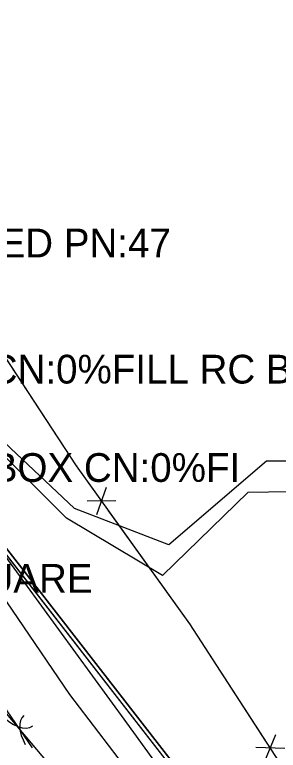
# Model space of a CAD drawing. Extents: x 954793 to 988390, y 1867850 to 1924428.
# Drawn here: x 960388.4 to 960434.1, y 1909669.6 to 1909797.5 of the extents above; entities that cross this region are included whole.
import ezdxf

# ---------------------------------------------------------------- set-up
doc = ezdxf.new("R2010")
doc.units = 0
for name, color, linetype in [('S_CROSS_DRAIN_ANNOT', 7, 'Continuous'), ('S_DITCHLINE', 7, 'Continuous'), ('S_FENCE', 7, 'Continuous'), ('S_MSC_PT_SYM', 7, 'Continuous'), ('S_PRIMARY_CTL_ANNOT', 7, 'Continuous'), ('S_SHOULDER', 7, 'Continuous'), ('S_TREE', 7, 'Continuous'), ('S_UNDERGROUND_CABLE', 7, 'Continuous')]:
    doc.layers.add(name, color=color, linetype=linetype)

msp = doc.modelspace()

# ---------------------------------------------------------------- linework, layer by layer
at = {"layer": 'S_DITCHLINE'}
for points in [[(960528.99, 1909717.34), (960513.76, 1909717.99), (960498.53, 1909718.65), (960483.3, 1909719.3), (960468.07, 1909719.96), (960450.05, 1909719.93), (960432.04, 1909719.89), (960415.12, 1909705.35), (960398.74, 1909711.65), (960387.65, 1909722.17), (960376.56, 1909732.7), (960374.77, 1909754.68), (960353.49, 1909747.77), (960349.49, 1909743.29)], [(960529.77, 1909715.81), (960513.56, 1909715.62), (960497.35, 1909715.42), (960481.14, 1909715.23), (960464.93, 1909715.03), (960446.88, 1909714.74), (960428.82, 1909714.44), (960414.01, 1909700.03), (960397.33, 1909709.98), (960385.93, 1909721.47), (960374.53, 1909732.97), (960374.5, 1909750.7), (960357.07, 1909741.8), (960350.51, 1909740.91)], [(960434.31, 1909637.94), (960425.48, 1909650.1), (960416.64, 1909662.26), (960407.81, 1909674.42), (960398.97, 1909686.58), (960390.14, 1909698.73), (960381.3, 1909710.89), (960372.47, 1909723.05), (960363.64, 1909735.21)], [(960443.86, 1909614.5), (960431.49, 1909635.4), (960423.11, 1909646.38), (960414.72, 1909657.37), (960406.34, 1909668.35), (960397.96, 1909679.33), (960388.95, 1909692.53), (960379.95, 1909705.74), (960370.94, 1909718.95), (960361.94, 1909732.15)]]:
    msp.add_lwpolyline(points, dxfattribs=at)
at = {"layer": 'S_FENCE'}
for p, q in [((960399.08, 1909719.1), (960366.42, 1909769.03)), ((960418.73, 1909691.65), (960399.08, 1909719.1)), ((960402.61, 1909710.64), (960404.27, 1909715.36)), ((960405.94, 1909713.02), (960400.94, 1909712.97)), ((960447, 1909648.02), (960418.73, 1909691.65)), ((960431.78, 1909667.74), (960433.66, 1909672.38)), ((960435.22, 1909669.97), (960430.22, 1909670.15))]:
    msp.add_line(p, q, dxfattribs=at)
for points in [[(960627.37, 1909374.33), (960609.75, 1909401.94), (960592.26, 1909430.17), (960552.32, 1909492.47), (960514.69, 1909546.2), (960473.91, 1909604.98), (960447, 1909648.02), (960418.73, 1909691.65), (960399.08, 1909719.1), (960366.42, 1909769.03), (960346.72, 1909796.66), (960313.83, 1909845.42), (960272.26, 1909908.28), (960245.16, 1909970.54), (960220.6, 1910044.94), (960203.13, 1910102.07), (960181.72, 1910168.96)], [(960627.37, 1909374.33), (960609.75, 1909401.94), (960592.26, 1909430.17), (960552.32, 1909492.47), (960514.69, 1909546.2), (960473.91, 1909604.98), (960447, 1909648.02), (960418.73, 1909691.65), (960399.08, 1909719.1), (960366.42, 1909769.03), (960346.72, 1909796.66), (960313.83, 1909845.42), (960272.26, 1909908.28), (960245.16, 1909970.54), (960220.6, 1910044.94), (960203.13, 1910102.07), (960181.72, 1910168.96)], [(960399.08, 1909719.1), (960385.8, 1909739.4)], [(960402.61, 1909714.17), (960399.08, 1909719.1)], [(960418.73, 1909691.65), (960404.61, 1909711.37)], [(960431.94, 1909671.26), (960418.75, 1909691.62)]]:
    msp.add_lwpolyline(points, dxfattribs=at)
at = {"layer": 'S_MSC_PT_SYM'}
for points in [[(960399.08, 1909719.1), (960399.08, 1909719.15), (960399.08, 1909719.1), (960399.03, 1909719.1), (960399.08, 1909719.1), (960399.08, 1909719.05), (960399.08, 1909719.1), (960399.13, 1909719.1)], [(960418.73, 1909691.65), (960418.73, 1909691.7), (960418.73, 1909691.65), (960418.68, 1909691.65), (960418.73, 1909691.65), (960418.73, 1909691.6), (960418.73, 1909691.65), (960418.78, 1909691.65)]]:
    msp.add_lwpolyline(points, dxfattribs=at)
for points in [[(960399.08, 1909719.1), (960399.03, 1909719.07), (960399.08, 1909719.1), (960399.1, 1909719.06), (960399.08, 1909719.1), (960399.12, 1909719.13), (960399.08, 1909719.1), (960399.05, 1909719.14)], [(960399.08, 1909719.1), (960399.03, 1909719.07), (960399.08, 1909719.1), (960399.1, 1909719.06), (960399.08, 1909719.1), (960399.12, 1909719.13), (960399.08, 1909719.1), (960399.05, 1909719.14)], [(960418.73, 1909691.65), (960418.69, 1909691.62), (960418.73, 1909691.65), (960418.76, 1909691.61), (960418.73, 1909691.65), (960418.77, 1909691.68), (960418.73, 1909691.65), (960418.7, 1909691.69)], [(960418.73, 1909691.65), (960418.69, 1909691.62), (960418.73, 1909691.65), (960418.76, 1909691.61), (960418.73, 1909691.65), (960418.77, 1909691.68), (960418.73, 1909691.65), (960418.7, 1909691.69)]]:
    msp.add_lwpolyline(points, close=True, dxfattribs=at)
at = {"layer": 'S_SHOULDER'}
msp.add_lwpolyline([(960391.44, 1909670.08), (960385.63, 1909678.53), (960374.77, 1909693.93), (960363.92, 1909709.33), (960352.24, 1909726.72), (960340.56, 1909744.11), (960329.17, 1909761.64), (960317.79, 1909779.16), (960317.83, 1909779.14), (960307.81, 1909795.04)], dxfattribs=at)
at = {"layer": 'S_TREE'}
msp.add_lwpolyline([(960396.55, 1909664.64), (960382.53, 1909681.19), (960372.49, 1909693.19), (960357.75, 1909708.98), (960347.56, 1909720.16), (960338.91, 1909736.54), (960335.09, 1909748.4), (960333.34, 1909753.95), (960328.65, 1909771.04), (960321.4, 1909793.94), (960311.84, 1909818.03), (960287.66, 1909853.35), (960279.7, 1909864.22), (960269.18, 1909879.43), (960259.76, 1909894.17), (960251.88, 1909909.92), (960245.8, 1909926.67), (960236.54, 1909955.18), (960232.38, 1909970.25), (960224.64, 1909994.9)], dxfattribs=at)
for centre, major_axis, ratio, end_param in [((960388.03, 1909677.98), (3.46, -4.08), 0.540699, 6.283185), ((960393.76, 1909671.21), (3.79, -4.48), 0.55008, 4.386907)]:
    msp.add_ellipse(centre, major_axis=major_axis, ratio=ratio, start_param=3.141593, end_param=end_param, dxfattribs=at)
at = {"layer": 'S_UNDERGROUND_CABLE'}
for p, q in [((960421.17, 1909660.64), (960370.1, 1909726.43)), ((960420.73, 1909660.1), (960370.17, 1909725.23))]:
    msp.add_line(p, q, dxfattribs=at)
for points in [[(960624.97, 1909341.03), (960589.63, 1909398.18), (960543.66, 1909468.47), (960507.14, 1909522.65), (960463.99, 1909595.32), (960420.73, 1909660.1), (960370.17, 1909725.23), (960344.52, 1909761.44), (960309.93, 1909824), (960271.13, 1909891.55), (960235.42, 1909965.37), (960205.71, 1910043.88), (960184.22, 1910096.13), (960173.86, 1910122.57), (960172.28, 1910165.05), (960157.12, 1910230.82), (960137.38, 1910324.83), (960115.26, 1910410.98), (960104.51, 1910469.83), (960095.66, 1910523.88)], [(960624.97, 1909341.03), (960589.63, 1909398.18), (960543.66, 1909468.47), (960507.14, 1909522.65), (960463.99, 1909595.32), (960420.73, 1909660.1), (960370.17, 1909725.23), (960344.52, 1909761.44), (960309.93, 1909824), (960271.13, 1909891.55), (960235.42, 1909965.37), (960205.71, 1910043.88), (960184.22, 1910096.13), (960173.86, 1910122.57), (960172.28, 1910165.05), (960157.12, 1910230.82), (960137.38, 1910324.83), (960115.26, 1910410.98), (960104.51, 1910469.83), (960095.66, 1910523.88)], [(960719.08, 1909159.08), (960702.44, 1909211.01), (960679.08, 1909284.39), (960656.86, 1909306.73), (960625.48, 1909341.24), (960590.52, 1909398.89), (960544.69, 1909469.2), (960507.75, 1909523.34), (960464.75, 1909596.1), (960421.17, 1909660.64), (960370.1, 1909726.43), (960345.24, 1909761.99), (960310.21, 1909824.27), (960271.68, 1909891.85), (960236.47, 1909965.91), (960206.53, 1910044.39), (960185.23, 1910096.53), (960174.68, 1910122.7), (960172.73, 1910165.19), (960158.12, 1910231.05), (960138.21, 1910325.01), (960116.14, 1910411.56), (960105.21, 1910469.66), (960096.46, 1910523.99)], [(960719.08, 1909159.08), (960702.44, 1909211.01), (960679.08, 1909284.39), (960656.86, 1909306.73), (960625.48, 1909341.24), (960590.52, 1909398.89), (960544.69, 1909469.2), (960507.75, 1909523.34), (960464.75, 1909596.1), (960421.17, 1909660.64), (960370.1, 1909726.43), (960345.24, 1909761.99), (960310.21, 1909824.27), (960271.68, 1909891.85), (960236.47, 1909965.91), (960206.53, 1910044.39), (960185.23, 1910096.53), (960174.68, 1910122.7), (960172.73, 1910165.19), (960158.12, 1910231.05), (960138.21, 1910325.01), (960116.14, 1910411.56), (960105.21, 1910469.66), (960096.46, 1910523.99)]]:
    msp.add_lwpolyline(points, dxfattribs=at)

# ---------------------------------------------------------------- texts
at = {"layer": 'S_CROSS_DRAIN_ANNOT'}
for s, p in [('TY:RCBOX CN:0%FILL RC BOX', (960348, 1909733.4)), ('HT:2.0 WD:4.0 TY:RC BOX CN:0%FI', (960316.41, 1909716.3))]:
    msp.add_text(s, height=5, dxfattribs=at).set_placement(p)
at = {"layer": 'S_PRIMARY_CTL_ANNOT'}
for s, p in [('PD:ARDOT STD. MON. STAMPED PN:47', (960289.9, 1909755.33)), ('PD:CHISELED SQUARE', (960327.2, 1909697.03))]:
    msp.add_text(s, height=5, dxfattribs=at).set_placement(p)

doc.saveas('drawing.dxf')
